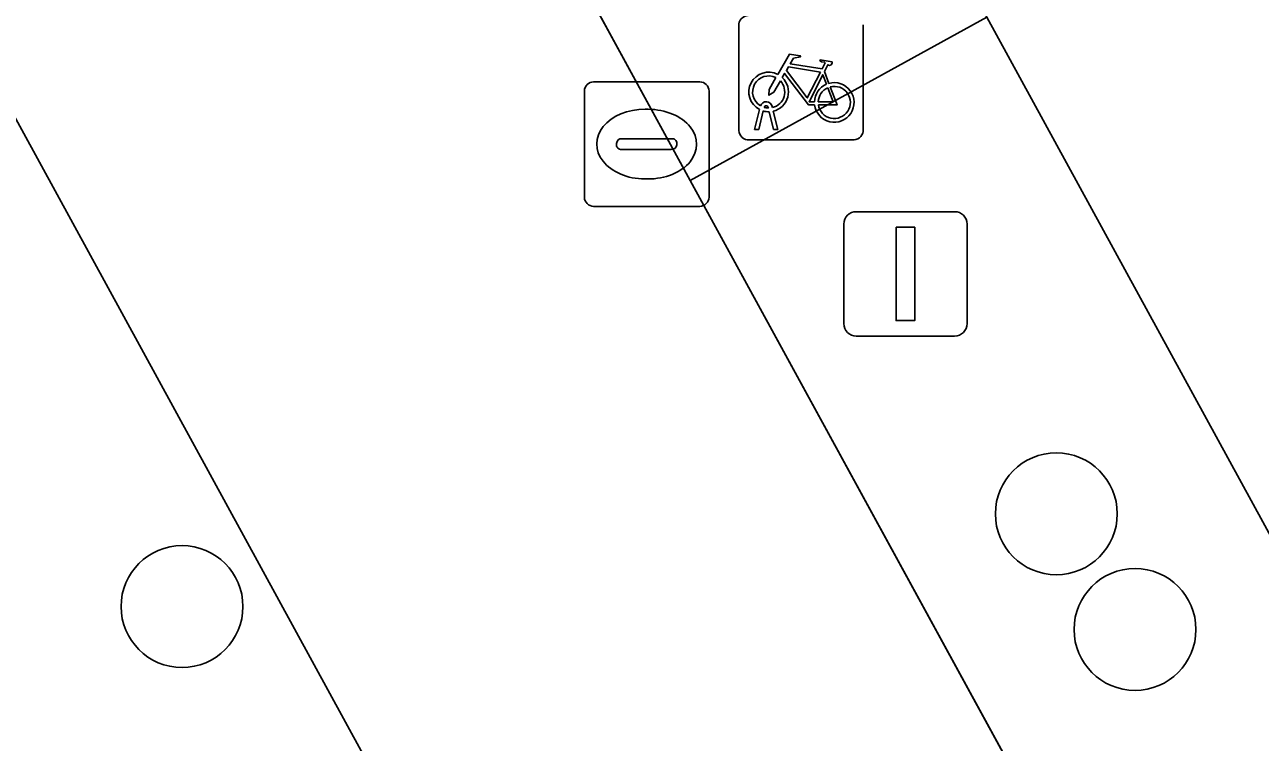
# Model space of a CAD drawing. Extents: x 161087 to 161926, y 382572 to 383873.
# Drawn here: x 161503 to 161512.92, y 383400.28 to 383406.05 of the extents above; entities that cross this region are included whole.
import ezdxf

# ---------------------------------------------------------------- set-up
doc = ezdxf.new("R2010")
doc.units = 0
for name, color, linetype in [('IMGEO_Berm_open', 7, 'Continuous'), ('IMGEO_Boom', 7, 'Continuous'), ('IMGEO_Fietsenrek', 7, 'Continuous'), ('IMGEO_Fietspad_gesloten', 7, 'Continuous'), ('IMGEO_Groenvoorziening', 7, 'Continuous'), ('IMGEO_Kolk', 7, 'Continuous'), ('IMGEO_Lichtmast', 7, 'Continuous'), ('IMGEO_OVBaan_gesloten', 7, 'Continuous'), ('IMGEO_Voetpad_open', 7, 'Continuous')]:
    doc.layers.add(name, color=color, linetype=linetype)

msp = doc.modelspace()

# ---------------------------------------------------------------- linework, layer by layer
at = {"layer": 'IMGEO_Berm_open'}
msp.add_lwpolyline([(161505.899, 383414.93), (161503.524, 383413.612), (161503.535, 383413.591), (161508.341, 383404.795), (161510.722, 383406.107)], close=True, dxfattribs=at)
at = {"layer": 'IMGEO_Boom'}
for centre in [(161511.279, 383402.118), (161504.261, 383401.373), (161511.911, 383401.189)]:
    msp.add_circle(centre, 0.4892, dxfattribs=at)
at = {"layer": 'IMGEO_Fietsenrek'}
for p, q in [((161508.7305, 383405.1959), (161508.7305, 383406.0368)), ((161508.7305, 383406.0368), (161508.7305, 383405.1959)), ((161509.7295, 383406.0461), (161509.7295, 383405.2052)), ((161509.7295, 383405.2052), (161509.7295, 383406.0461)), ((161509.4172, 383405.6702), (161509.4535, 383405.575)), ((161508.9679, 383405.3769), (161508.9669, 383405.3812)), ((161508.9986, 383405.3884), (161509.0004, 383405.3805)), ((161508.8575, 383405.2053), (161508.8958, 383405.3653)), ((161508.9262, 383405.3531), (161508.8909, 383405.2053)), ((161509.009, 383405.2053), (161508.9751, 383405.347)), ((161509.0074, 383405.3513), (161509.0424, 383405.2053)), ((161508.8909, 383405.2053), (161508.8575, 383405.2053)), ((161509.0424, 383405.2053), (161509.009, 383405.2053)), ((161509.6551, 383405.1215), (161508.8142, 383405.1215)), ((161508.8142, 383405.1215), (161509.6551, 383405.1215))]:
    msp.add_line(p, q, dxfattribs=at)
for points in [[(161509.0431, 383405.6472), (161509.1378, 383405.8107), (161509.224, 383405.7969), (161509.2257, 383405.7882), (161509.1696, 383405.7773), (161509.1434, 383405.732), (161509.3986, 383405.6912)], [(161509.3857, 383405.666), (161509.1289, 383405.707), (161509.1122, 383405.6782), (161509.2792, 383405.4579), (161509.3857, 383405.666)], [(161509.3986, 383405.6912), (161509.4236, 383405.74), (161509.4185, 383405.744), (161509.3953, 383405.7477), (161509.3826, 383405.7552), (161509.3816, 383405.7583), (161509.3838, 383405.7629), (161509.4786, 383405.7478), (161509.4809, 383405.7375), (161509.4715, 383405.7251), (161509.4591, 383405.7187), (161509.4446, 383405.7249), (161509.4172, 383405.6702)], [(161509.0638, 383405.5947), (161509.0122, 383405.5055), (161508.9723, 383405.4795), (161508.9735, 383405.527), (161509.028, 383405.6212)], [(161509.3388, 383405.4025), (161509.2891, 383405.4026), (161509.0984, 383405.6543), (161509.0794, 383405.6215)], [(161509.4337, 383405.568), (161509.4044, 383405.6448), (161509.295, 383405.4267), (161509.3377, 383405.4266)], [(161509.3677, 383405.4265), (161509.4876, 383405.4263), (161509.4444, 383405.5399)], [(161509.4642, 383405.5468), (161509.5192, 383405.4022), (161509.3691, 383405.4025)]]:
    msp.add_lwpolyline(points, dxfattribs=at)
for centre, radius, start, end in [((161508.8082, 383406.0426), 0.0779, 92.4484, 184.28452), ((161508.8082, 383406.0426), 0.0779, 92.4484, 184.28452), ((161508.9701, 383405.5059), 0.159, 62.67661, 242.13685), ((161508.9701, 383405.5059), 0.129, 63.31916, 238.90302), ((161508.9701, 383405.5059), 0.129, 283.60429, 43.43025), ((161508.9701, 383405.5059), 0.159, 283.5766, 46.60424), ((161509.4967, 383405.4219), 0.159, 187.0065, 105.77075), ((161509.4967, 383405.4219), 0.159, 113.3408, 178.32165), ((161509.4967, 383405.4219), 0.129, 113.92302, 177.95563), ((161509.4967, 383405.4219), 0.129, 188.67146, 104.58832), ((161508.9499, 383405.3773), 0.0499, 12.8025, 158.69338), ((161508.9499, 383405.3773), 0.0174, 12.8025, 163.45023), ((161508.9701, 383405.5059), 0.129, 253.41502, 269.02044), ((161508.9701, 383405.5059), 0.159, 253.99666, 271.78671), ((161508.8084, 383405.1992), 0.0779, 182.4484, 274.28452), ((161508.8084, 383405.1992), 0.0779, 182.4484, 274.28452), ((161509.6518, 383405.1994), 0.0779, 272.4484, 4.28452), ((161509.6518, 383405.1994), 0.0779, 272.4484, 4.28452)]:
    msp.add_arc(centre, radius, start, end, dxfattribs=at)
at = {"layer": 'IMGEO_Fietspad_gesloten'}
for points in [[(161560.95, 383310.401), (161555.169, 383320.567), (161545.784, 383337.077), (161533.815, 383358.36), (161518.57, 383386.074), (161518.533, 383386.141), (161508.341, 383404.795), (161503.535, 383413.591), (161503.524, 383413.612), (161497.855, 383423.967), (161487.632, 383442.713)], [(161483.376, 383441.137), (161487.783, 383433.046), (161493.934, 383421.754), (161514.754, 383383.636), (161519.252, 383375.416), (161519.914, 383374.197)]]:
    msp.add_lwpolyline(points, dxfattribs=at)
at = {"layer": 'IMGEO_Groenvoorziening'}
msp.add_lwpolyline([(161510.722, 383406.107), (161508.341, 383404.795), (161518.533, 383386.141), (161520.689, 383387.341), (161520.576, 383387.544), (161520.8, 383387.668)], close=True, dxfattribs=at)
at = {"layer": 'IMGEO_Kolk'}
for p, q in [((161507.5649, 383405.5875), (161508.4171, 383405.5875)), ((161507.4905, 383404.6609), (161507.4905, 383405.5131)), ((161508.4915, 383405.5131), (161508.4915, 383404.6609)), ((161507.9785, 383405.3667), (161508.0035, 383405.3667)), ((161507.7489, 383405.0809), (161507.7489, 383405.0931)), ((161507.792, 383405.1303), (161508.1899, 383405.1303)), ((161508.233, 383405.0931), (161508.233, 383405.0809)), ((161508.1865, 383405.0437), (161507.7886, 383405.0437)), ((161508.0005, 383404.8073), (161507.9756, 383404.8073)), ((161508.4171, 383404.5865), (161507.5649, 383404.5865))]:
    msp.add_line(p, q, dxfattribs=at)
for points in [[(161507.5649, 383405.5875), (161508.4171, 383405.5875)], [(161507.4905, 383404.6609), (161507.4905, 383405.5131)], [(161508.4915, 383405.5131), (161508.4915, 383404.6609)], [(161508.4171, 383404.5865), (161507.5649, 383404.5865)]]:
    msp.add_lwpolyline(points, dxfattribs=at)
for centre, radius, start, end in [((161507.567, 383405.511), 0.0765, 91.55205, 178.44795), ((161507.567, 383405.511), 0.0765, 91.55205, 178.44795), ((161508.415, 383405.511), 0.0765, 1.55205, 88.44795), ((161508.415, 383405.511), 0.0765, 1.55205, 88.44795), ((161507.7891, 383405.0901), 0.0403, 85.87752, 175.75265), ((161507.7856, 383405.0802), 0.0366, 178.93798, 274.71019), ((161508.1904, 383405.0865), 0.043, 264.86636, 352.45326), ((161508.1944, 383405.0919), 0.0386, 1.73085, 96.63898), ((161507.567, 383404.663), 0.0765, 181.55205, 268.44795), ((161507.567, 383404.663), 0.0765, 181.55205, 268.44795), ((161508.415, 383404.663), 0.0765, 271.55205, 358.44795), ((161508.415, 383404.663), 0.0765, 271.55205, 358.44795)]:
    msp.add_arc(centre, radius, start, end, dxfattribs=at)
for centre, major_axis, ratio, start_param, end_param in [((161507.977, 383405.087), (-0.3872, 0.002), 0.722429, 4.712389, 7.853982), ((161508.002, 383405.087), (-0.3901, 0.002), 0.717154, 1.570796, 4.712389)]:
    msp.add_ellipse(centre, major_axis=major_axis, ratio=ratio, start_param=start_param, end_param=end_param, dxfattribs=at)
at = {"layer": 'IMGEO_Lichtmast'}
for p, q in [((161509.6731, 383404.5445), (161510.4629, 383404.5445)), ((161510.4629, 383404.5445), (161509.6731, 383404.5445)), ((161509.5731, 383403.6455), (161509.5731, 383404.4445)), ((161509.5731, 383404.4445), (161509.5731, 383403.6455)), ((161510.5629, 383404.4445), (161510.5629, 383403.6455)), ((161510.5629, 383403.6455), (161510.5629, 383404.4445)), ((161510.4629, 383403.5455), (161509.6731, 383403.5455)), ((161509.6731, 383403.5455), (161510.4629, 383403.5455))]:
    msp.add_line(p, q, dxfattribs=at)
msp.add_lwpolyline([(161509.993, 383404.42), (161510.143, 383404.42), (161510.143, 383403.67), (161509.993, 383403.67), (161509.993, 383404.42)], dxfattribs=at)
for centre, start, end in [((161509.6731, 383404.4445), 90, 180), ((161509.6731, 383404.4445), 90, 180), ((161510.4629, 383404.4445), 0, 90), ((161510.4629, 383404.4445), 360, 90), ((161509.6731, 383403.6455), 180, 270), ((161509.6731, 383403.6455), 180, 270), ((161510.4629, 383403.6455), 270, 0), ((161510.4629, 383403.6455), 270, 0)]:
    msp.add_arc(centre, 0.1, start, end, dxfattribs=at)
at = {"layer": 'IMGEO_OVBaan_gesloten'}
msp.add_lwpolyline([(161503.178, 383426.642), (161500.344, 383425.094), (161505.899, 383414.93), (161510.722, 383406.107), (161520.8, 383387.668), (161520.813, 383387.643), (161523.657, 383389.194)], close=True, dxfattribs=at)
at = {"layer": 'IMGEO_Voetpad_open'}
msp.add_lwpolyline([(161519.914, 383374.197), (161519.252, 383375.416), (161514.754, 383383.636), (161493.934, 383421.754), (161487.783, 383433.046), (161485.664, 383431.857), (161479.156, 383443.432), (161480.221, 383444.072), (161481.304, 383444.723)], dxfattribs=at)

doc.saveas('drawing.dxf')
